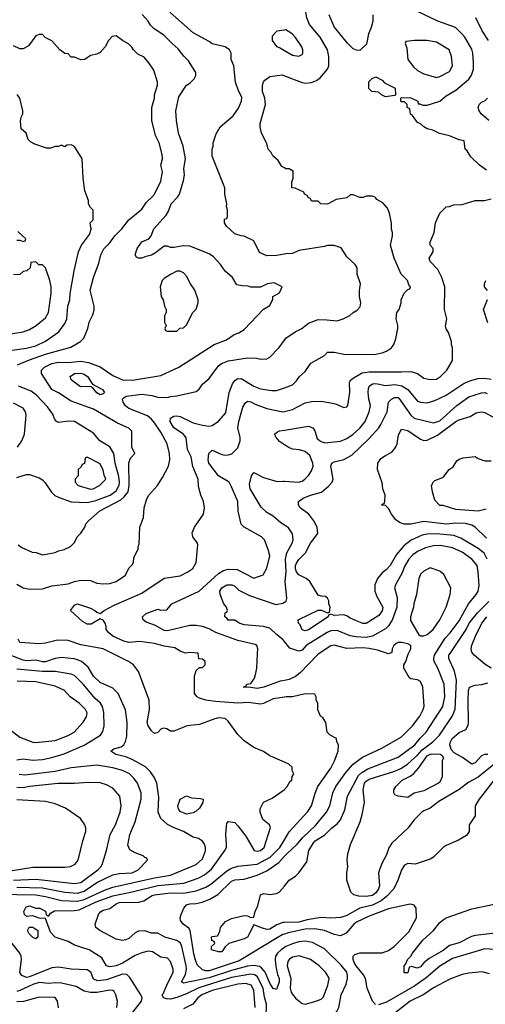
# Model space of a CAD drawing. Header units: inches. Extents: x 1793389 to 1900389, y 320802 to 470796.
# Tile 694 of 752: x 1878349 to 1881254, y 437810 to 443959. Entities that reach past the tile are written whole.
import ezdxf

# ---------------------------------------------------------------- set-up
doc = ezdxf.new("R2010")
doc.units = ezdxf.units.IN
doc.header["$MEASUREMENT"] = 0
for name, color, linetype in [('B8473', 7, 'Continuous'), ('B8474', 7, 'Continuous'), ('B8483', 7, 'Continuous'), ('B8484', 7, 'Continuous')]:
    doc.layers.add(name, color=color, linetype=linetype)

msp = doc.modelspace()

# ---------------------------------------------------------------- linework, layer by layer
at = {"layer": 'B8473', "color": 2}
for points, elevation in [([(1878210, 438498.5), (1878450, 438493.6), (1878510, 438484), (1878610, 438458.9), (1878710, 438454), (1878750, 438465.2), (1878877.4, 438522.6), (1878930, 438541.1), (1879190, 438600.3), (1879290, 438615.8), (1879450, 438683), (1879490, 438718), (1879508.7, 438768.7), (1879508.9, 438788.9), (1879502, 438810), (1879489.1, 438829.1), (1879464.7, 438844.7), (1879430, 438854), (1879370, 438889.3), (1879311.5, 438911.5), (1879270, 438933.2), (1879229.2, 438970), (1879213.2, 439010), (1879217.5, 439102.5), (1879203.7, 439190), (1879187.5, 439227.5), (1879163.3, 439263.3), (1879133.3, 439293.3), (1879050, 439339.3), (1879010, 439356), (1878948, 439370), (1878918, 439390), (1878935.3, 439404.7), (1878981.2, 439418.8), (1878998, 439430), (1879009.3, 439450.7), (1879016.5, 439483.5), (1879019.3, 439570), (1879009.5, 439649.5), (1878964, 439750), (1878930, 439784), (1878850, 439819), (1878810, 439859), (1878776.2, 439916.2), (1878734, 439950), (1878710, 439960.9), (1878687.5, 439967.5), (1878610, 439976.2), (1878570.4, 439969.6), (1878510, 439947.8), (1878490, 439947.8), (1878450, 439958.4), (1878390, 439955.6), (1878370, 439958.7), (1878289.3, 439990)], 290), ([(1880000, 439322.1), (1879910, 439361.2), (1879870, 439389), (1879810, 439414), (1879750, 439455.3), (1879710, 439495.3), (1879650, 439578), (1879630, 439595.3), (1879590, 439599), (1879566.4, 439593.6), (1879470, 439558), (1879394, 439550), (1879310, 439515.3), (1879290, 439515.3), (1879266, 439530), (1879245.4, 439534.6), (1879230, 439528), (1879210, 439508), (1879190, 439502), (1879170, 439518), (1879150, 439548), (1879144, 439570), (1879159.3, 439650), (1879157.2, 439710), (1879088.9, 439888.9), (1879058, 439930), (1879028, 439950), (1878928.2, 440000)], 286), ([(1880000, 439727.8), (1879930, 439718), (1879870, 439688.7), (1879850, 439684), (1879775.6, 439695.6), (1879710, 439691.3), (1879570, 439700.7), (1879510, 439709.4), (1879470, 439721.2), (1879455.3, 439730), (1879439, 439750), (1879440.2, 439859.8), (1879450, 439894), (1879470, 439914), (1879490, 439914), (1879506, 439930), (1879506, 439950), (1879490, 439966), (1879467.3, 439967.3), (1879462.3, 440000)], 282), ([(1880000, 439832.4), (1879973, 439827), (1879872, 439790), (1879830, 439781.2), (1879790, 439789), (1879746, 439790), (1879762, 439798), (1879766, 439810), (1879790, 439814), (1879813.2, 439846.8), (1879822, 439878), (1879829, 439910), (1879832.8, 440000)], 278), ([(1878330, 439337.3), (1878370, 439342), (1878430, 439335.5), (1878490, 439339.1), (1878550, 439350.6), (1878626.2, 439373.8), (1878750, 439428), (1878852.7, 439490), (1878867.2, 439512.8), (1878876, 439550), (1878872.5, 439632.5), (1878866, 439670), (1878852.7, 439690), (1878820.1, 439720.1), (1878743.7, 439810), (1878690, 439862.7), (1878670, 439872), (1878570, 439887.8), (1878490, 439888.2), (1878330, 439903)], 294), ([(1878230.4, 439570.4), (1878350, 439477.3), (1878430, 439447.7), (1878450, 439444.9), (1878570, 439457.3), (1878651.7, 439488.3), (1878688.7, 439510), (1878742, 439570), (1878766, 439606), (1878768.7, 439630), (1878759, 439650), (1878719, 439690), (1878664, 439730), (1878628.7, 439770), (1878570, 439797), (1878450, 439823.6), (1878332.5, 439827.5)], 298), ([(1878330, 438542.4), (1878490, 438537.3), (1878630, 438510.3), (1878710, 438504), (1878750, 438517.4), (1878830, 438570.4), (1878930, 438619.3), (1878970, 438626.4), (1879050, 438630.8), (1879088.7, 438650), (1879146, 438710), (1879142, 438722), (1879130, 438726), (1879118, 438738), (1879070, 438755.3), (1879035.3, 438775.3), (1879024, 438804), (1879035.1, 438870), (1879069.5, 438950), (1879106.6, 439090), (1879106, 439130), (1879082.7, 439190), (1879061.5, 439221.5), (1879033.2, 439250), (1878989.6, 439269.6), (1878930, 439287), (1878830, 439302.9), (1878670, 439287.3), (1878570, 439264.2), (1878380.1, 439240.1), (1878345.8, 439245.8)], 294), ([(1878310, 438585.8), (1878450, 438592.2), (1878690, 438564.9), (1878730, 438570.4), (1878836, 438650), (1878856, 438670), (1878866, 438690), (1878889.3, 438770), (1878912.3, 438870), (1878946, 438930), (1878976, 439010), (1878982.7, 439050), (1878973.2, 439110), (1878930, 439159), (1878890, 439181.2), (1878850, 439192.7), (1878775.5, 439195.5), (1878690, 439189.2), (1878589.4, 439189.4), (1878410, 439169.6), (1878370, 439161.3), (1878330, 439163)], 298), ([(1879885.8, 437734.2), (1879887.8, 437810), (1879875.2, 437855.2), (1879867.1, 437910), (1879830, 437982.9), (1879812.9, 437992.9), (1879790, 437997.3), (1879670, 437977.6), (1879466.5, 437913.5), (1879390, 437875.8), (1879330, 437852.3), (1879290, 437841.2), (1879264.7, 437844.7), (1879246, 437850), (1879238, 437870), (1879244.7, 437875.3), (1879265.6, 437930), (1879306.6, 438010), (1879306, 438030), (1879290, 438078), (1879270, 438098), (1879230, 438104), (1879177, 438137), (1879150, 438140.9), (1879110, 438131.6), (1879070, 438115.1), (1878990, 438066.3), (1878950, 438049.7), (1878910, 438044.5), (1878890, 438049.2), (1878860.1, 438100.1), (1878782, 438150), (1878690, 438179), (1878650, 438202), (1878569.1, 438229.1), (1878540.2, 438260.2), (1878510, 438346), (1878470, 438348), (1878430, 438362), (1878390, 438358), (1878378, 438370), (1878375.3, 438390), (1878384, 438410), (1878390, 438418), (1878410, 438424.7), (1878450, 438411.3), (1878474, 438410), (1878510, 438392), (1878514, 438370), (1878522, 438362), (1878530, 438362), (1878541.2, 438378.8), (1878566.6, 438393.4), (1878690, 438395.3), (1878720.1, 438399.9), (1878826.6, 438450), (1878930, 438487.7), (1879050, 438511.6), (1879210, 438552.7), (1879373.6, 438566.4), (1879462.3, 438597.7), (1879500.8, 438619.2), (1879545.6, 438654.4), (1879629.4, 438770), (1879638, 438790), (1879639.3, 438810), (1879635.1, 438870), (1879638, 438922), (1879641.2, 438938.8), (1879650, 438952), (1879690, 438944.7), (1879710, 438924.7), (1879759.8, 438859.8), (1879811, 438771), (1879830, 438767.3), (1879850, 438771), (1879873.2, 438790), (1879914, 438914), (1879908, 438930), (1879864.7, 438964.7), (1879848.9, 439008.9), (1879848.9, 439031.1), (1879870, 439072), (1879923.1, 439096.9), (1879998, 439150), (1880000, 439152)], 286), ([(1878290, 438644.4), (1878430, 438666.4), (1878630, 438666), (1878666, 438670), (1878694.2, 438685.8), (1878713.2, 438710), (1878742, 438830), (1878762, 438890), (1878762, 438910), (1878755.3, 438930), (1878728, 438970), (1878634.8, 439034.8), (1878570, 439061.2), (1878510, 439076), (1878330, 439087)], 302), ([(1880000, 438164.6), (1879979.1, 438150), (1879956.3, 438130), (1879943.8, 438110), (1879941.6, 438090), (1879946.9, 438046.9), (1879957, 437997), (1879968, 437970), (1879968, 437950), (1879950, 437902), (1879930, 437909.2), (1879910, 437941.2), (1879880.5, 438010), (1879858, 438038), (1879845.4, 438045.4), (1879810, 438051.5), (1879770, 438048.3), (1879670, 438022), (1879530, 437976.1), (1879370, 437941.2), (1879359, 437950), (1879383.6, 437996.4), (1879389.6, 438030), (1879387.3, 438050), (1879360.5, 438170), (1879351.1, 438191.1), (1879340.5, 438200.5), (1879328.2, 438208.2), (1879254, 438230), (1879210, 438254), (1879170, 438254), (1879129.2, 438269.2), (1879090, 438266), (1879070, 438256), (1879030, 438221.2), (1879010, 438212.7), (1878990, 438209.3), (1878950, 438216), (1878849, 438270), (1878824, 438290), (1878819, 438310), (1878841.2, 438370), (1878852.3, 438387.7), (1878870, 438397.3), (1878910, 438407.7), (1878950, 438437.1), (1878970, 438446.4), (1879092.9, 438447.1), (1879123.2, 438456.8), (1879175.3, 438490), (1879190, 438493.7), (1879290, 438506.4), (1879370, 438503.1), (1879450, 438517.6), (1879510, 438540.4), (1879540.7, 438559.3), (1879638.9, 438641.1), (1879670, 438660.5), (1879710, 438673.4), (1879830, 438685.7), (1879910.8, 438729.2), (1879971.6, 438790), (1880000, 438837.1)], 282), ([(1880000, 438248.6), (1879990, 438245.1), (1879954.4, 438225.6), (1879717.8, 438082.2), (1879530, 438019.8), (1879510, 438018.9), (1879490, 438025.1), (1879456.9, 438056.9), (1879444.9, 438084.9), (1879435.9, 438124.1), (1879411.5, 438271.5), (1879404.5, 438284.5), (1879369, 438310), (1879352.5, 438332.5), (1879349.4, 438350), (1879355.1, 438370), (1879372.7, 438410), (1879389.7, 438430.3), (1879410, 438437.1), (1879450, 438439.3), (1879487.9, 438447.9), (1879534.5, 438465.5), (1879584.4, 438495.6), (1879670, 438579.5), (1879690, 438587), (1879750, 438592.4), (1879830, 438617.1), (1879890, 438643.8), (1879964.6, 438695.4), (1880000, 438734.1)], 278), ([(1880000, 438320.8), (1879990, 438320.7), (1879953.4, 438306.6), (1879910, 438278.4), (1879890, 438278), (1879864.5, 438284.5), (1879810, 438306), (1879770, 438229.4), (1879750, 438219.3), (1879654, 438190), (1879631.6, 438168.4), (1879610, 438138), (1879590, 438138), (1879546, 438150), (1879546, 438170), (1879566, 438190), (1879562, 438202), (1879548.4, 438208.4), (1879546, 438230), (1879550, 438234), (1879582, 438238), (1879596.4, 438263.6), (1879602, 438290), (1879633.6, 438326.4), (1879670, 438346), (1879750, 438364.7), (1879770, 438362), (1879790, 438352), (1879810, 438354), (1879818, 438390), (1879834.6, 438425.4), (1879850, 438494), (1879870, 438502), (1879910, 438496), (1879950, 438501), (1879968, 438510), (1880000, 438548.5)], 274), ([(1879047.5, 437752.5), (1879109.5, 437830), (1879112.7, 437850), (1879105.2, 437870), (1879036.6, 437976.6), (1879016.6, 437996.6), (1878990, 437998.4), (1878890, 437962), (1878835.6, 437955.6), (1878810, 437966), (1878791.6, 438011.6), (1878770, 438026), (1878670, 438029.4), (1878590, 438042), (1878550, 438037.6), (1878410, 437980.5), (1878390, 437977), (1878362, 437990), (1878349.4, 438009.4), (1878359.5, 438090), (1878358, 438110), (1878349.4, 438130), (1878278, 438218)], 290), ([(1878955.1, 437790), (1878959.3, 437830), (1878949.3, 437870), (1878937.2, 437890), (1878930, 437896), (1878910, 437898.4), (1878830, 437883.6), (1878790, 437882.9), (1878751.8, 437891.8), (1878701.2, 437921.2), (1878610, 437942.9), (1878570, 437944.5), (1878530, 437939.6), (1878470, 437946), (1878430, 437933.7), (1878350, 437895.4), (1878330, 437889.7)], 294), ([(1879818.7, 437790), (1879810, 437898), (1879792.3, 437930), (1879759.1, 437939.1), (1879710, 437934.7), (1879550, 437895.6), (1879484.9, 437870), (1879459.3, 437850), (1879428.4, 437811.6), (1879370, 437780.9)], 290), ([(1878590, 437788), (1878585.2, 437830), (1878570, 437852.3), (1878470, 437854.5), (1878372.3, 437827.7), (1878330, 437824.5)], 298)]:
    msp.add_lwpolyline(points, dxfattribs=dict(at, elevation=elevation))
at = {"layer": 'B8473', "color": 2, "elevation": 286}
for points in [[(1879390, 438997.2), (1879350, 439014), (1879339.3, 439030), (1879336, 439050), (1879350, 439092), (1879390, 439112), (1879419.6, 439099.6), (1879476, 439096), (1879494, 439090), (1879492, 439070), (1879470, 439035.3), (1879450, 439015.3), (1879430, 439005.2)], [(1878450, 438218), (1878430, 438228), (1878408.7, 438250), (1878398, 438270), (1878408.4, 438291.6), (1878431.3, 438291.3), (1878462, 438270), (1878462, 438230)]]:
    msp.add_lwpolyline(points, close=True, dxfattribs=at)
at = {"layer": 'B8474', "color": 2}
for points, elevation in [([(1878339.6, 440679.6), (1878362, 440662), (1878427.3, 440632.7), (1878451.1, 440631.1), (1878490, 440618), (1878570, 440632), (1878590, 440642), (1878626, 440650), (1878666, 440670), (1878690, 440694), (1878708, 440730), (1878730, 440752), (1878755.3, 440790), (1878762, 440810), (1878778, 440830), (1878848.1, 440891.9), (1878978.9, 440961.1), (1879000.5, 440979.5), (1879024.5, 441010), (1879031.8, 441050), (1879029.4, 441190.6), (1879040.2, 441219.8), (1879066, 441250), (1879048, 441290), (1879048, 441390), (1879028.9, 441408.9), (1878958.6, 441438.6), (1878810, 441526), (1878670, 441576), (1878590, 441629.3), (1878549.2, 441650), (1878485.2, 441750), (1878485.2, 441770), (1878504, 441790), (1878548.2, 441811.8), (1878590, 441821.3), (1878650, 441817.6), (1878730, 441827), (1878777.4, 441817.4), (1878850, 441790.7), (1878930, 441737.3), (1878990, 441710.7), (1879051.7, 441708.3), (1879230, 441737.3), (1879342, 441790), (1879562, 441930), (1879639.5, 441960.5), (1879686.8, 441993.2), (1879716.5, 442003.5), (1879750, 442024.7), (1879868.9, 442151.1), (1879910, 442174), (1879927.3, 442212.7), (1879928.7, 442231.3), (1879970, 442254), (1879986, 442290), (1879935.3, 442315.3), (1879894, 442310), (1879850, 442288), (1879790, 442288.7), (1879774.6, 442294.6), (1879736.4, 442296.4), (1879704, 442304), (1879675.3, 442350), (1879630, 442388.7), (1879602, 442430), (1879558.6, 442478.6), (1879530, 442497.2), (1879410, 442543.7), (1879370, 442547), (1879310, 442536), (1879290, 442537.2), (1879270, 442545.2), (1879250, 442544), (1879196.8, 442503.2), (1879170, 442489), (1879130, 442479), (1879110, 442469.2), (1879089, 442469), (1879076.4, 442476.4), (1879068.7, 442490), (1879082, 442530), (1879110, 442572), (1879155.3, 442590), (1879168.7, 442610), (1879186.3, 442653.7), (1879261.5, 442738.5), (1879276.6, 442763.4), (1879292.7, 442810), (1879333.2, 442850), (1879345.2, 442870), (1879370, 442954), (1879376, 442990), (1879373.2, 443030), (1879382.7, 443090), (1879369.3, 443170), (1879339.3, 443250), (1879326, 443330), (1879322.7, 443390), (1879342, 443478), (1879389.3, 443550.7), (1879410, 443562), (1879438, 443590), (1879448, 443610), (1879448, 443630), (1879402, 443702), (1879372.1, 443732.1), (1879338, 443778), (1879299, 443810), (1879250, 443861.2), (1879184.8, 443904.8), (1879164.8, 443924.8), (1879149.2, 443950), (1879112.1, 443992.1)], 290), ([(1880000, 442495.3), (1879950, 442486), (1879890, 442485.2), (1879845.6, 442505.6), (1879810, 442578), (1879750, 442608), (1879730, 442608.7), (1879690, 442622), (1879638, 442670), (1879626, 442690), (1879627.3, 442712.7), (1879642, 442718), (1879646, 442730), (1879646, 442770), (1879638, 442790), (1879642, 442810), (1879628.7, 442870), (1879628.7, 442910), (1879550, 443106), (1879549, 443150), (1879555.3, 443170), (1879555.3, 443190), (1879573.6, 443246.4), (1879599, 443290), (1879681.5, 443358.5), (1879714, 443406), (1879733.2, 443450), (1879734.8, 443474.8), (1879714.8, 443514.8), (1879696, 443570), (1879684, 443670), (1879669, 443710), (1879668.7, 443750), (1879658, 443770), (1879630, 443788.7), (1879549.4, 443809.4), (1879530, 443824), (1879430, 443877.2), (1879285.4, 444005.4)], 286), ([(1878335.5, 441804.5), (1878410, 441835.8), (1878510, 441870.3), (1878666.8, 441913.2), (1878728, 441950), (1878748, 441970), (1878774, 442030), (1878782, 442070), (1878804.7, 442115.3), (1878813.6, 442146.4), (1878814, 442170), (1878789.2, 442270), (1878809.3, 442350), (1878842, 442438), (1878854, 442490), (1878872.9, 442527.1), (1878910, 442564.7), (1878941.2, 442610), (1878986.8, 442653.2), (1879029, 442710), (1879110, 442774.8), (1879140.1, 442819.9), (1879174, 442850), (1879189, 442870), (1879228.7, 442950), (1879239, 443010), (1879229, 443050), (1879239, 443090), (1879238, 443118), (1879218, 443190), (1879195.3, 443235.3), (1879173.2, 443330), (1879174, 443410), (1879189, 443470), (1879189.1, 443490.9), (1879208, 443550), (1879208, 443570), (1879184.7, 443644.7), (1879155.3, 443690), (1879124.7, 443724.7), (1879084.7, 443744.7), (1879058, 443770), (1879048.4, 443788.4), (1879028.4, 443808.4), (1878989.1, 443829.1), (1878950, 443858), (1878925.4, 443854.6), (1878902, 443830), (1878882, 443790), (1878850, 443755.3), (1878830, 443744), (1878790, 443735.3), (1878754, 443710), (1878730, 443708.7), (1878690, 443726), (1878670, 443726), (1878650, 443746), (1878630, 443748), (1878598, 443770), (1878550, 443828), (1878508.4, 443848.4), (1878490, 443866), (1878470, 443866), (1878450, 443858), (1878403.6, 443796.4), (1878370, 443778), (1878350, 443778), (1878310, 443795.3)], 294), ([(1880000, 443893.9), (1879952.7, 443887.3), (1879923.6, 443856.4), (1879924.7, 443830), (1879950, 443792), (1879970, 443784.7), (1880000, 443767.2)], 286), ([(1880000, 443033.3), (1879983.1, 443043.1), (1879960.4, 443080.4), (1879928.9, 443108.9), (1879918, 443130), (1879898, 443150), (1879890, 443186), (1879858, 443250), (1879848.7, 443290), (1879849, 443310), (1879882, 443430), (1879879, 443470), (1879864, 443510), (1879864, 443550), (1879869.2, 443570.8), (1879878, 443582), (1879910, 443604.7), (1879985.6, 443614.4), (1880000, 443608.9)], 282), ([(1878270, 441890.4), (1878390, 441908.2), (1878450, 441923), (1878510, 441950.6), (1878593.2, 442010), (1878630, 442061), (1878643.7, 442090), (1878649.5, 442170), (1878662, 442210), (1878664.5, 442250), (1878689.3, 442390), (1878716, 442510), (1878733.2, 442550), (1878783.1, 442616.9), (1878795.3, 442650), (1878788, 442690), (1878806, 442710), (1878806, 442770), (1878790, 442786), (1878778, 442810), (1878778, 442830), (1878755.3, 442890), (1878744, 442970), (1878739, 443090), (1878690, 443168), (1878670, 443178), (1878643.6, 443176.4), (1878630, 443166), (1878610, 443175.3), (1878590, 443168), (1878570, 443168), (1878543.6, 443156.4), (1878516.4, 443156.4), (1878442, 443182), (1878416.5, 443196.5), (1878402, 443210), (1878388, 443250), (1878358, 443278), (1878354.6, 443325.4), (1878358, 443350), (1878368.4, 443371.6), (1878368.7, 443390), (1878348.7, 443470), (1878332.9, 443492.9)], 298), ([(1878330, 442582), (1878350, 442582), (1878370, 442574), (1878382, 442578), (1878386, 442590), (1878336.4, 442636.4)], 302), ([(1878266, 441994), (1878370, 442010.7), (1878410, 442024), (1878451.7, 442048.3), (1878510, 442098), (1878528.7, 442130), (1878545.2, 442250), (1878545.2, 442290), (1878537.2, 442330), (1878508.9, 442408.9), (1878490, 442428), (1878468.4, 442428.4), (1878450, 442446), (1878418, 442442), (1878414, 442410), (1878394, 442390), (1878370, 442386), (1878350, 442368), (1878310, 442366)], 302), ([(1878330, 440434), (1878370.9, 440410.9), (1878410, 440402.8), (1878490, 440404), (1878550, 440422.8), (1878650, 440436), (1878690, 440451), (1878730, 440458), (1878790, 440456), (1878830, 440441), (1878870, 440436), (1878910, 440438.8), (1878950, 440451.3), (1879008, 440490), (1879030, 440534), (1879050, 440554), (1879058, 440570), (1879060.4, 440599.6), (1879087.3, 440652.7), (1879087.3, 440667.3), (1879094.6, 440685.4), (1879098, 440790), (1879122, 440850), (1879126, 440910), (1879138.9, 440961.1), (1879152.1, 440987.9), (1879209, 441050), (1879240.2, 441099.8), (1879277.2, 441170), (1879285.2, 441210), (1879282.7, 441250), (1879269.3, 441310), (1879230, 441384), (1879190, 441441.2), (1879170, 441465.2), (1879145.1, 441485.1), (1879029.3, 441530), (1879008.2, 441548.2), (1878993.2, 441570), (1878989.2, 441590), (1879000.2, 441599.8), (1879012.9, 441607.1), (1879110, 441620.4), (1879172.2, 441612.2), (1879210, 441602), (1879270, 441598.8), (1879290, 441606.8), (1879330, 441610.8), (1879450, 441638), (1879469.1, 441650.9), (1879490, 441682), (1879530, 441718), (1879590, 441798), (1879607.2, 441812.8), (1879651.9, 441828.1), (1879770, 441846.8), (1879825.4, 441845.4), (1879850, 441838), (1879890, 441842), (1879908.4, 441851.6), (1879968.4, 441911.6), (1880000, 441957.3)], 286), ([(1879462.3, 440000), (1879462, 440002), (1879410, 440008), (1879383.1, 440003.1), (1879350, 440015.3), (1879315.5, 440035.5), (1879250, 440046), (1879190, 440063.7), (1879096.6, 440076.6), (1879030.5, 440069.5), (1878997.7, 440077.7), (1878929, 440110), (1878904, 440130), (1878889, 440150), (1878888.7, 440170), (1878882, 440190), (1878868.9, 440208.9), (1878850, 440218), (1878795.5, 440184.5), (1878770, 440183.7), (1878740.1, 440200.1), (1878666, 440270), (1878690, 440302), (1878710, 440311), (1878790, 440284), (1878818, 440270), (1878830, 440258), (1878850, 440251.3), (1878875.3, 440270), (1878937.7, 440302.3), (1879110, 440377.3), (1879250, 440471), (1879350, 440486), (1879398, 440510), (1879428.9, 440531.1), (1879448.7, 440570), (1879459, 440679), (1879458, 440690), (1879428.7, 440730), (1879424.7, 440755.3), (1879439, 440790), (1879495.3, 440870), (1879502, 440910), (1879495.3, 440950), (1879478, 440990), (1879464.7, 441044.7), (1879461.2, 441090), (1879429.5, 441169.5), (1879418, 441230), (1879395.3, 441275.3), (1879387.2, 441347.2), (1879369.6, 441369.6), (1879310, 441409.2), (1879287, 441450), (1879289.5, 441470.5), (1879310, 441484), (1879330, 441484.9), (1879350, 441480.7), (1879430, 441441), (1879490, 441426), (1879530, 441421), (1879550, 441424.7), (1879590, 441451), (1879635.3, 441504.7), (1879654.5, 441630), (1879675.6, 441684.4), (1879690, 441706), (1879704.8, 441715.2), (1879730, 441717.3), (1879810, 441670.7), (1879850, 441654), (1879922.5, 441642.5), (1879950, 441642.8), (1880000, 441660.4)], 282), ([(1878330, 441101), (1878390, 441118), (1878410, 441118), (1878470, 441098), (1878490, 441084.7), (1878507.1, 441067.1), (1878547.9, 441007.9), (1878568.2, 440988.2), (1878594.9, 440974.9), (1878670, 440948), (1878770, 440943.1), (1878823.7, 440956.3), (1878912.3, 440990), (1878950, 441016.4), (1878968.4, 441051.5), (1878971.1, 441070), (1878967.2, 441107.2), (1878944.2, 441190), (1878935.6, 441250), (1878911.4, 441291.4), (1878849, 441330), (1878810, 441377.2), (1878690, 441449.3), (1878650, 441452.7), (1878590, 441444), (1878578, 441450), (1878565.6, 441465.6), (1878554.8, 441494.8), (1878521.5, 441541.5), (1878454.2, 441614.1), (1878420.1, 441640.1), (1878342, 441670)], 294), ([(1878335.3, 441290), (1878362, 441330), (1878379, 441370), (1878389.2, 441490), (1878384, 441510), (1878370, 441534), (1878310, 441565.2)], 298), ([(1879832.8, 440000), (1879834, 440030), (1879828.7, 440050), (1879817.5, 440057.5), (1879710, 440081.2), (1879571.5, 440131.5), (1879530, 440155.1), (1879490, 440169.3), (1879450, 440176), (1879410, 440175.1), (1879270, 440142.9), (1879250, 440145.1), (1879196.6, 440176.6), (1879137.2, 440197.2), (1879118, 440210), (1879115.3, 440230), (1879138, 440250), (1879210, 440278), (1879230, 440272), (1879267.3, 440272.7), (1879298, 440310), (1879469, 440390), (1879590, 440500.7), (1879621.2, 440518.8), (1879650, 440527.7), (1879704.9, 440524.9), (1879810, 440471.3), (1879868.4, 440491.6), (1879890, 440534), (1879909, 440610), (1879899, 440650), (1879875.3, 440710), (1879858, 440730), (1879749.1, 440789.1), (1879730, 440808), (1879712.7, 440890), (1879709.3, 440950), (1879670, 441042), (1879656, 441070), (1879589.8, 441109.8), (1879529.4, 441190), (1879523.7, 441210), (1879529.3, 441250.7), (1879550, 441270.8), (1879610, 441242.8), (1879630, 441238.8), (1879650, 441241), (1879672.5, 441247.5), (1879710, 441284.7), (1879724, 441330), (1879724, 441350), (1879709.4, 441409.4), (1879715.6, 441450), (1879741.2, 441538.8), (1879754.8, 441565.2), (1879770, 441577.3), (1879790, 441573.4), (1879818, 441558), (1879890, 441530.6), (1879990, 441510.7), (1880000, 441513)], 278), ([(1880000, 441304.4), (1879970, 441324), (1879948, 441350), (1879938, 441370), (1879950, 441382), (1879969.1, 441390.9), (1880000, 441396)], 274), ([(1880000, 440802.9), (1879977.5, 440817.5), (1879930, 440859), (1879890, 440881.2), (1879854.8, 440914.8), (1879786, 441030), (1879782, 441058), (1879795.3, 441110), (1879810, 441131.3), (1879870, 441101), (1879955.3, 441075.3), (1879990, 441077.3), (1880000, 441076.7)], 274), ([(1880000, 440076.5), (1879990, 440089), (1879950, 440119.3), (1879910, 440159), (1879870, 440169.2), (1879750, 440179.3), (1879718, 440190), (1879690, 440208), (1879650, 440209.3), (1879642, 440222), (1879628.7, 440230), (1879630, 440254), (1879642, 440258), (1879646, 440270), (1879638, 440290), (1879622, 440310), (1879599, 440370), (1879597.2, 440390), (1879610, 440410.6), (1879642, 440430), (1879672, 440430), (1879690, 440421), (1879716.8, 440396.8), (1879783, 440363), (1879946.2, 440306.2), (1879990, 440314.8), (1880000, 440321)], 274), ([(1878928.2, 440000), (1878869.5, 440029.5), (1878730, 440055.1), (1878650, 440082.7), (1878584.7, 440084.7), (1878510, 440064.5), (1878470, 440060.9), (1878350, 440069), (1878339, 440090)], 286)]:
    msp.add_lwpolyline(points, dxfattribs=dict(at, elevation=elevation))
for points, elevation in [([(1879350, 442388), (1879330, 442388), (1879290, 442368.7), (1879250, 442342), (1879238, 442330), (1879224.7, 442290), (1879232, 442230), (1879244.7, 442210), (1879252, 442170), (1879262, 442150), (1879262, 442130), (1879252, 442110), (1879252, 442070), (1879262, 442050), (1879254, 442030), (1879258, 442018), (1879270, 442014), (1879330, 442014), (1879348.4, 442031.6), (1879370, 442034), (1879390, 442054), (1879428, 442130), (1879448.9, 442151.1), (1879462, 442190), (1879462, 442210), (1879442, 442270), (1879414, 442310), (1879390, 442358), (1879370, 442378)], 294), ([(1878850, 441615.3), (1878830, 441628.7), (1878802, 441662), (1878790, 441668.7), (1878727.2, 441667.2), (1878670, 441709), (1878664, 441730), (1878690, 441750.5), (1878730, 441750.6), (1878750, 441746), (1878770.8, 441730), (1878803.6, 441683.6), (1878864.7, 441650), (1878878, 441630), (1878870, 441622)], 286), ([(1878770, 441226), (1878758, 441222), (1878752.7, 441187.3), (1878738, 441182), (1878732.7, 441167.3), (1878714, 441150), (1878714, 441110), (1878694, 441090), (1878694, 441070), (1878714, 441050), (1878790, 441027.3), (1878806, 441030), (1878846, 441050), (1878886, 441090), (1878875.3, 441115.3), (1878870, 441146), (1878850, 441186)], 298)]:
    msp.add_lwpolyline(points, close=True, dxfattribs=dict(at, elevation=elevation))
at = {"layer": 'B8483', "color": 2}
for points, elevation in [([(1880000, 438734.1), (1880014.5, 438750), (1880079.5, 438810), (1880112.3, 438850), (1880193.6, 438926.4), (1880262.7, 439010), (1880283.7, 439050), (1880302.9, 439130), (1880320.7, 439170), (1880383.3, 439256.7), (1880430, 439310.6), (1880486.5, 439353.5), (1880609, 439410), (1880730, 439480.7), (1880799.3, 439550), (1880846, 439610), (1880866.6, 439650), (1880872.5, 439672.5), (1880864, 439790), (1880850, 439826), (1880830, 439835.3), (1880790, 439842), (1880778, 439850), (1880746, 439910), (1880746, 439930), (1880758, 439950), (1880769.3, 439990.7), (1880773.9, 440000)], 278), ([(1880217.6, 440000), (1880207.1, 439992.9), (1880099.3, 439880.7), (1880070, 439856.2), (1880030, 439838.4), (1880000, 439832.4)], 278), ([(1880000, 438548.5), (1880030, 438584.7), (1880069.3, 438610.7), (1880090, 438631.3), (1880140.2, 438699.8), (1880152, 438770), (1880181.6, 438818.4), (1880192.3, 438830), (1880251.6, 438868.4), (1880293.2, 438910), (1880330, 438937.3), (1880350, 438961), (1880376.6, 439023.4), (1880394, 439110), (1880461.8, 439238.2), (1880482.7, 439257.3), (1880520.1, 439279.9), (1880710, 439352.7), (1880814.5, 439430), (1880847, 439473), (1880884.5, 439510), (1880989.4, 439670), (1881002, 439730), (1880996.2, 439810), (1880958, 439910), (1880934.5, 439950), (1880931.8, 439970), (1880937, 439990), (1880943.3, 440000)], 274), ([(1881383.1, 439370), (1881210, 439229.4), (1881150, 439198), (1881090, 439152), (1880964.1, 439075.9), (1880910, 439034), (1880870, 439019), (1880858, 439010), (1880810, 438962), (1880771.3, 438910), (1880670, 438817.2), (1880652.3, 438787.7), (1880636.7, 438743.3), (1880607.7, 438690), (1880593.4, 438650), (1880588, 438630), (1880592.7, 438550), (1880588.2, 438530), (1880570, 438505.1), (1880550, 438489.7), (1880510, 438482.4), (1880465.6, 438485.6), (1880433.6, 438493.6), (1880415.3, 438510), (1880390, 438586), (1880389.2, 438630), (1880396, 438670), (1880392.3, 438710), (1880395.1, 438750), (1880411.9, 438808.1), (1880473.2, 438950), (1880485.6, 438994.4), (1880499.3, 439070), (1880492.3, 439150), (1880500.7, 439190), (1880510, 439204), (1880530, 439216.4), (1880690, 439266.7), (1880730, 439284.9), (1880770, 439312.4), (1880830, 439364.9), (1880860.7, 439399.3), (1880927.3, 439450), (1880967, 439490), (1881048.2, 439611.8), (1881066.5, 439653.5), (1881074.9, 439834.9), (1881062, 439890), (1881026.6, 439970), (1881027, 439990), (1881033.7, 440000)], 270), ([(1880655, 440000), (1880650, 439998), (1880644.3, 440000)], 278), ([(1881289.4, 439909.4), (1881250, 439933.2), (1881184, 439990), (1881176.6, 440000)], 266), ([(1881270, 439369.3), (1881250.9, 439369.1), (1881230, 439362), (1881190, 439317.2), (1881170, 439309.4), (1881111.7, 439351.7), (1881060.2, 439380.2), (1881041.2, 439401.2), (1881033.2, 439430), (1881036, 439450), (1881046.6, 439470), (1881090, 439507.3), (1881132.9, 439527.1), (1881146.3, 439553.7), (1881149.4, 439570.6), (1881146.8, 439706.8), (1881149.4, 439770.6), (1881155.3, 439790), (1881190, 439802.8), (1881230, 439806.8), (1881270, 439817.3)], 266), ([(1880000, 438837.1), (1880030, 438886.8), (1880145.4, 439014.6), (1880169.3, 439050), (1880191.9, 439128.1), (1880209.6, 439170.4), (1880290, 439284.7), (1880313.2, 439330), (1880335.3, 439390), (1880338, 439430), (1880328, 439450), (1880326, 439470), (1880286, 439490), (1880266, 439510), (1880258, 439570), (1880240.4, 439600.4), (1880226, 439610), (1880208.4, 439648.4), (1880208, 439690), (1880198, 439710), (1880198, 439730), (1880190, 439746), (1880130, 439748.7), (1880050.6, 439729.4), (1880010.7, 439729.3), (1880000, 439727.8)], 282), ([(1880000, 439152), (1880018, 439170), (1880036.4, 439203.6), (1880046, 439210), (1880048.4, 439231.6), (1880058, 439250), (1880048, 439270), (1880048, 439290), (1880028, 439310), (1880000, 439322.1)], 286), ([(1881337.3, 439250), (1881216, 439090), (1881191.3, 439050), (1881190, 438986), (1881152, 438930), (1881154, 438890), (1881136.9, 438863.1), (1881085.4, 438834.6), (1881010, 438802), (1880990, 438788.7), (1880930, 438728), (1880910, 438715.3), (1880815.3, 438684.7), (1880770, 438688.7), (1880750, 438678), (1880730.9, 438649.1), (1880711, 438590), (1880682.8, 438530), (1880636.9, 438483.1), (1880603.4, 438456.6), (1880550, 438428.2), (1880470, 438409.6), (1880390, 438363.6), (1880352.1, 438352.1), (1880290, 438347.3), (1880230, 438352), (1880142.5, 438337.5), (1880090, 438322), (1880000, 438320.8)], 274), ([(1880569.4, 437809.4), (1880549, 437830), (1880517.2, 437910), (1880506.6, 437970), (1880494.2, 437994.1), (1880447.3, 438050), (1880436.2, 438070), (1880429.5, 438090), (1880429.3, 438110), (1880440.1, 438119.9), (1880470, 438130.4), (1880610, 438130.7), (1880650, 438144.9), (1880685.2, 438170), (1880776.6, 438263.4), (1880824, 438350), (1880822, 438410), (1880808.9, 438428.9), (1880790, 438435.3), (1880774, 438434), (1880650, 438405.1), (1880530, 438361.3), (1880450, 438322.9), (1880433.4, 438310), (1880385.2, 438254.8), (1880350, 438237.2), (1880310, 438246), (1880251.3, 438271.3), (1880190, 438282), (1880130, 438278.3), (1880023.4, 438256.6), (1880000, 438248.6)], 278), ([(1881370, 438259.5), (1881190, 438238.7), (1881167.6, 438232.4), (1881090, 438193), (1881030, 438177), (1880990, 438145.6), (1880903.4, 438096.6), (1880870.4, 438069.6), (1880850, 438044), (1880830, 438035.3), (1880794, 438046), (1880778, 438042), (1880770, 438006), (1880747.3, 438007.3), (1880748, 438050), (1880758, 438062), (1880768, 438090), (1880789.3, 438110.7), (1880799, 438130), (1880863.7, 438210), (1880930, 438270.7), (1880970, 438320.7), (1880990, 438337.3), (1881010, 438350.7), (1881170, 438406), (1881310, 438434.4)], 274), ([(1880000, 437668.1), (1880044.5, 437695.5), (1880082, 437710), (1880210, 437722.4), (1880270, 437732.7), (1880309.6, 437750.4), (1880329.3, 437770), (1880339.3, 437790), (1880355.1, 437870), (1880385.4, 437934.6), (1880394.5, 437970), (1880394.5, 437990), (1880389.5, 438010), (1880353.9, 438053.9), (1880250, 438156), (1880175.9, 438195.9), (1880130, 438205.1), (1880090, 438199.6), (1880050, 438187.6), (1880010, 438171.6), (1880000, 438164.6)], 282), ([(1881312.1, 438152.1), (1881250, 438157), (1881050, 438095.1), (1880970, 438047), (1880884.8, 437975.2), (1880814.4, 437925.6), (1880637.7, 437822.3), (1880586.6, 437806.6)], 278), ([(1881280.2, 438000.2), (1881233.6, 438013.6), (1881150, 438005.2), (1881110, 437996), (1881033.2, 437966.8), (1880930, 437912.3), (1880870, 437872), (1880784, 437830), (1880690, 437754)], 282)]:
    msp.add_lwpolyline(points, dxfattribs=dict(at, elevation=elevation))
for points, elevation in [([(1880770, 439102), (1880709, 439109), (1880690, 439118), (1880682, 439130), (1880682, 439150), (1880695.3, 439170), (1880734, 439210), (1880785.4, 439234.6), (1880807.7, 439252.3), (1880836.1, 439283.9), (1880890, 439361.6), (1880910, 439372.2), (1880933.2, 439373.2), (1880971.1, 439371.1), (1880983.6, 439363.6), (1880992, 439350), (1880984.7, 439330), (1880984.7, 439230), (1880970, 439198), (1880962, 439190), (1880870, 439142.7), (1880810.7, 439129.3)], 266), ([(1880091.9, 438111.9), (1880050, 438103.7), (1880030.4, 438089.6), (1880022.3, 438077.7), (1880016.4, 438050), (1880041.3, 437970), (1880036.4, 437910), (1880042.9, 437882.9), (1880070, 437847.3), (1880110, 437814.8), (1880130, 437811), (1880190, 437826.8), (1880230, 437841), (1880243.7, 437856.3), (1880272, 437930), (1880279.3, 437970), (1880276.6, 437976.6), (1880257.2, 438010), (1880217.2, 438050), (1880162, 438090)], 286)]:
    msp.add_lwpolyline(points, close=True, dxfattribs=dict(at, elevation=elevation))
at = {"layer": 'B8484', "color": 2}
for points, elevation in [([(1880000, 443608.9), (1880110, 443566.8), (1880130, 443562.8), (1880170, 443566.8), (1880200.2, 443579.8), (1880223.2, 443596.8), (1880269, 443650), (1880277.2, 443670), (1880278, 443730), (1880269.4, 443770), (1880222.7, 443850), (1880156, 443930), (1880139.3, 443970), (1880129.3, 444030), (1880142, 444190), (1880142, 444250), (1880133.6, 444273.6), (1880106, 444310), (1880050, 444338), (1880030, 444338), (1880010, 444306), (1880004.7, 444270), (1880000, 444256)], 282), ([(1880551.3, 443990), (1880551, 443950), (1880541, 443910), (1880524.7, 443870), (1880512.7, 443807.3), (1880470, 443766), (1880450, 443768), (1880430, 443778), (1880393.6, 443813.6), (1880310, 443915.3), (1880279, 443990)], 278), ([(1881260.2, 443020.2), (1881218, 443050), (1881163.1, 443103.1), (1881140.4, 443140.4), (1881128, 443150), (1881122, 443202), (1881090, 443208), (1881030, 443234), (1880968.9, 443248.9), (1880926, 443270), (1880890, 443278), (1880869.1, 443289.1), (1880850, 443308), (1880830, 443318), (1880800.4, 443360.4), (1880786, 443370), (1880782, 443402), (1880766, 443410), (1880766, 443430), (1880750, 443446), (1880730, 443446), (1880726, 443450), (1880726, 443470), (1880730, 443474), (1880788.4, 443471.6), (1880832, 443450), (1880834, 443434), (1880846, 443434), (1880864.7, 443424.7), (1880890, 443424.7), (1880924.7, 443435.3), (1880970, 443451.3), (1881010, 443482.8), (1881070, 443518.8), (1881150, 443586.8), (1881166.8, 443613.2), (1881179.3, 443650), (1881180.9, 443690), (1881175.1, 443750), (1881170, 443775.3), (1881126, 443850), (1881110, 443869.2), (1881068.7, 443910), (1880958, 443950), (1880830, 444009.3)], 278), ([(1881272.7, 443830), (1881233.2, 443890), (1881194, 443970)], 274), ([(1880000, 443767.2), (1880050, 443738), (1880090, 443732), (1880110, 443742), (1880115.3, 443750), (1880115.3, 443770), (1880108.7, 443790), (1880070, 443848), (1880048, 443870), (1880010, 443895.3), (1880000, 443893.9)], 286), ([(1881275.3, 443330), (1881230, 443368.7), (1881215.3, 443390), (1881208.7, 443410), (1881215.3, 443430), (1881230, 443444.7), (1881250, 443452), (1881268, 443470)], 274), ([(1880000, 441660.4), (1880050, 441678), (1880076.5, 441703.5), (1880095.3, 441730), (1880130, 441762), (1880165.6, 441814.4), (1880250, 441862), (1880270, 441882), (1880310, 441882), (1880370, 441871), (1880510, 441867.3), (1880570, 441870.8), (1880610, 441878.8), (1880638, 441890), (1880668, 441910), (1880682, 441930), (1880694.6, 441965.4), (1880708, 442030), (1880708, 442050), (1880698, 442090), (1880702, 442130), (1880715.3, 442150), (1880728, 442190), (1880728, 442210), (1880748.4, 442251.6), (1880770, 442274), (1880782, 442278), (1880786, 442290), (1880778, 442298), (1880768, 442330), (1880728.7, 442370), (1880685.2, 442470), (1880662, 442550), (1880675.3, 442610), (1880675.3, 442630), (1880668.7, 442650), (1880668.4, 442688.4), (1880655.3, 442750), (1880643.1, 442783.1), (1880614.6, 442814.6), (1880576.4, 442836.4), (1880568.4, 442848.4), (1880550, 442858), (1880510, 442858), (1880491.1, 442848.9), (1880470, 442848), (1880430, 442866), (1880410, 442866), (1880390, 442846), (1880323.6, 442836.4), (1880270, 442808), (1880228.4, 442808.4), (1880210, 442826), (1880170, 442826), (1880162, 442842), (1880150, 442846), (1880142, 442862), (1880126, 442870), (1880122, 442882), (1880067.3, 442907.3), (1880046, 442910), (1880047.3, 442947.3), (1880055.3, 442970), (1880054, 443014), (1880030, 443028), (1880008.4, 443028.4), (1880000, 443033.3)], 282), ([(1880000, 441513), (1880050, 441524.9), (1880130, 441566), (1880170, 441574.9), (1880230, 441576.3), (1880290, 441567.3), (1880319.8, 441559.8), (1880370, 441538), (1880390, 441542), (1880395.3, 441550), (1880409, 441630), (1880405.6, 441694.4), (1880415.3, 441710), (1880434.5, 441725.5), (1880486.2, 441753.8), (1880530, 441759.5), (1880730, 441759.1), (1880790, 441763), (1880830.5, 441750.5), (1880870, 441721), (1880910, 441711), (1880950, 441714.8), (1880974, 441730), (1881014, 441770), (1881048, 441830), (1881048.4, 441908.4), (1881042, 441930), (1881042, 441950), (1881024.7, 442004.7), (1881009.3, 442029.3), (1881005.6, 442045.6), (1881013.2, 442090), (1880999.3, 442150), (1881002, 442290), (1880982, 442350), (1880958, 442398), (1880910, 442448.7), (1880904, 442470), (1880928, 442510), (1880928, 442530), (1880908.7, 442550), (1880908.7, 442570), (1880934, 442630), (1880942, 442690), (1880969.1, 442750.9), (1881010, 442791.3), (1881030, 442792), (1881056.4, 442803.6), (1881110, 442806), (1881190, 442830.8), (1881249.1, 442830.9), (1881290, 442841)], 278), ([(1880000, 441957.3), (1880009.3, 441970.7), (1880068, 442010), (1880108, 442030), (1880150, 442064.7), (1880210, 442086), (1880265.4, 442085.4), (1880330, 442078), (1880366, 442090), (1880408.9, 442111.1), (1880429.1, 442130.9), (1880454.6, 442145.4), (1880473.6, 442166.4), (1880478, 442190), (1880468.7, 442230), (1880468.9, 442268.9), (1880475.3, 442310), (1880454, 442370), (1880454, 442410), (1880442, 442430), (1880390, 442478), (1880353.6, 442533.6), (1880310, 442548.7), (1880270, 442548.7), (1880250, 442542), (1880090, 442517.2), (1880050, 442499), (1880010, 442497.2), (1880000, 442495.3)], 286), ([(1881268.4, 442268.4), (1881248.7, 442290), (1881248.7, 442310), (1881258, 442330)], 274), ([(1881270, 442066), (1881242, 442150), (1881268.4, 442211.6)], 274), ([(1880000, 441396), (1880150, 441421), (1880178, 441410), (1880190.6, 441390.6), (1880204, 441344), (1880226.4, 441326.4), (1880250, 441316), (1880350, 441327.3), (1880390, 441344), (1880430, 441370.7), (1880470, 441407.3), (1880503.7, 441450), (1880529.4, 441510), (1880537, 441550), (1880527.3, 441590), (1880522.9, 441630), (1880525.1, 441654.9), (1880529.6, 441670.4), (1880550, 441684.9), (1880570, 441686), (1880630, 441674.4), (1880690, 441681.1), (1880733.1, 441673.1), (1880770.4, 441650.4), (1880830, 441577.3), (1880850, 441570.7), (1880890, 441566.8), (1880938.6, 441581.4), (1881010, 441614), (1881122, 441690), (1881170, 441707.3), (1881210, 441717.3), (1881250, 441720.7), (1881290, 441714)], 274), ([(1881265.6, 440590), (1881246.6, 440626.6), (1881210, 440656.2), (1881101.7, 440721.7), (1881056.9, 440736.9), (1880950, 440748), (1880890, 440745.6), (1880860.7, 440739.3), (1880792, 440708), (1880746, 440674), (1880700.6, 440619.4), (1880660.7, 440550), (1880636.1, 440523.9), (1880610, 440505.2), (1880580.7, 440470), (1880564.9, 440430), (1880564.9, 440390), (1880576.7, 440356.7), (1880614, 440290), (1880610, 440268), (1880590, 440238), (1880510, 440189), (1880490, 440188.7), (1880410, 440221.2), (1880390, 440236), (1880370, 440242.7), (1880310, 440238), (1880290, 440246), (1880278, 440242), (1880274, 440230), (1880150, 440149.2), (1880130, 440142), (1880110, 440148.7), (1880099, 440179), (1880088.7, 440190), (1880086, 440210), (1880210, 440272), (1880232, 440272), (1880270, 440254), (1880282, 440258), (1880286, 440290), (1880278, 440310), (1880278, 440330), (1880270, 440346), (1880256.4, 440356.4), (1880230, 440358), (1880210, 440366), (1880159, 440450), (1880135.3, 440470), (1880090, 440492.3), (1880076.2, 440510), (1880070, 440528.7), (1880069.7, 440550), (1880078.4, 440570), (1880090, 440587.3), (1880131.4, 440628.6), (1880162.7, 440690), (1880209, 440750), (1880204, 440790), (1880184, 440830), (1880151.8, 440871.8), (1880098, 440910), (1880088.7, 440930), (1880088.7, 440950), (1880118, 440970), (1880162, 440990), (1880231.3, 441008.7), (1880274.9, 441045.1), (1880297.2, 441070), (1880305.2, 441090), (1880289.3, 441170), (1880295.3, 441190), (1880310, 441198.8), (1880370, 441213.4), (1880420.1, 441239.9), (1880530, 441344), (1880589.4, 441410), (1880602, 441430), (1880640.9, 441510), (1880649.2, 441570), (1880669.2, 441590), (1880690, 441599.1), (1880710, 441599.1), (1880714.7, 441594.7), (1880788.2, 441490), (1880810, 441470.6), (1880930, 441442.4), (1880970, 441454.9), (1881075.1, 441550), (1881150, 441603.8), (1881230, 441628.5), (1881250, 441630.3), (1881265.1, 441625.1)], 270), ([(1881260.1, 440720.1), (1881190, 440789.2), (1881170, 440802.7), (1881130, 440813.3), (1881070, 440815.6), (1881010, 440807.6), (1880870, 440824.5), (1880789.5, 440809.5), (1880747.5, 440807.5), (1880718.4, 440818.4), (1880695.5, 440835.5), (1880668, 440870), (1880650, 440906), (1880630, 440926), (1880607.3, 440927.3), (1880610, 440934), (1880622, 440938), (1880627.3, 440952.7), (1880628.7, 440990), (1880615.3, 441030), (1880610, 441066), (1880582, 441150), (1880584, 441190), (1880602, 441218), (1880630, 441238), (1880670, 441258), (1880693.6, 441286.4), (1880704, 441310), (1880712.9, 441367.1), (1880730, 441402), (1880770, 441394), (1880850, 441338.8), (1880870, 441330.8), (1880890, 441334), (1880956.1, 441363.9), (1881070, 441450.5), (1881090, 441460.5), (1881159.5, 441480.5), (1881196.5, 441503.5), (1881230, 441510.8), (1881250, 441506.8), (1881330, 441462.8)], 266), ([(1880000, 441076.7), (1880088.9, 441071.1), (1880110, 441078), (1880128, 441090), (1880150, 441112), (1880170, 441142), (1880179, 441170), (1880177.2, 441190), (1880158, 441238), (1880130, 441262), (1880093.6, 441273.6), (1880050, 441277.2), (1880026.8, 441286.8), (1880000, 441304.4)], 274), ([(1881258.8, 440901.2), (1881210, 440889.5), (1881070, 440900.9), (1880990, 440926), (1880970, 440926), (1880938, 440958), (1880924, 441010), (1880919, 441050), (1880930, 441072), (1880939, 441081), (1880983.1, 441096.9), (1880994.6, 441105.4), (1881028, 441150), (1881052.9, 441167.1), (1881076.4, 441203.6), (1881090, 441214), (1881116.4, 441223.6), (1881190, 441231.3), (1881210, 441218), (1881250, 441204.7), (1881290, 441204.7)], 262), ([(1880000, 440321), (1880011.8, 440328.2), (1880015.5, 440344.5), (1880005.1, 440450), (1880011.5, 440510), (1880007.6, 440590), (1880016.2, 440630), (1880049.4, 440690), (1880055.1, 440710), (1880050, 440748), (1880026, 440786), (1880000, 440802.9)], 274), ([(1880943.3, 440000), (1881003.8, 440096.2), (1881034.5, 440130), (1881090, 440204.9), (1881149.6, 440310.3), (1881197.2, 440370), (1881209.2, 440390), (1881214.8, 440425.2), (1881209.4, 440510.6), (1881202, 440550), (1881170, 440589.4), (1881110, 440633.6), (1881050, 440660.7), (1880974.7, 440674.7), (1880930, 440673.6), (1880879.9, 440660.1), (1880830, 440638.4), (1880802, 440618), (1880776.3, 440590), (1880750, 440544), (1880735.6, 440504.4), (1880693.4, 440430), (1880687.7, 440410), (1880703, 440350), (1880702.4, 440290), (1880671.6, 440208.5), (1880650, 440172.7), (1880630, 440155.1), (1880550, 440109.7), (1880510, 440101), (1880445.4, 440105.4), (1880410, 440111.6), (1880330, 440144.5), (1880290, 440141.6), (1880267.9, 440132.1), (1880136, 440050), (1880110, 440022), (1880090, 440015.3), (1880034, 440034), (1880000, 440076.5)], 274), ([(1881033.7, 440000), (1881133.6, 440150), (1881154, 440190), (1881205.3, 440254.7), (1881275.2, 440324.8)], 270), ([(1881176.6, 440000), (1881169.2, 440010), (1881166, 440030), (1881170, 440052), (1881192.7, 440110), (1881231.5, 440190), (1881263.6, 440230)], 266), ([(1880644.3, 440000), (1880582, 440022), (1880530, 440032.7), (1880490, 440037), (1880390, 440031.6), (1880310, 440052.3), (1880290, 440049.4), (1880217.6, 440000)], 278), ([(1880773.9, 440000), (1880788.7, 440030), (1880788, 440050), (1880770, 440062), (1880730, 440068.7), (1880710, 440068.7), (1880696.9, 440063.1), (1880682, 440050), (1880672, 440030), (1880670, 440006), (1880655, 440000)], 278)]:
    msp.add_lwpolyline(points, dxfattribs=dict(at, elevation=elevation))
for points, elevation in [([(1880889.1, 443829.1), (1880811.6, 443828.4), (1880758, 443822), (1880754, 443810), (1880763.6, 443783.6), (1880770.8, 443710), (1880805.2, 443665.2), (1880830, 443642.8), (1880870, 443620.7), (1880950, 443598.8), (1880970, 443604), (1881030, 443636), (1881049.2, 443670), (1881042.7, 443730), (1881028.7, 443770), (1880950, 443819)], 282), ([(1880630, 443478), (1880606, 443490), (1880587.3, 443507.3), (1880546, 443510), (1880526, 443530), (1880528, 443572), (1880547.3, 443592.7), (1880570, 443602), (1880610, 443582), (1880624.7, 443564.7), (1880691.1, 443531.1), (1880694, 443490), (1880690, 443486)], 278), ([(1880910, 440535.3), (1880870, 440515.3), (1880850, 440495.3), (1880838.8, 440470), (1880824, 440370), (1880807.3, 440310), (1880806, 440290), (1880786, 440230), (1880787.1, 440207.1), (1880838, 440118), (1880850, 440111.3), (1880870, 440111), (1880890, 440118.8), (1880929, 440150), (1880969.2, 440210), (1881008.7, 440290), (1881034, 440370), (1881038, 440410), (1880994.6, 440494.6), (1880970, 440515.3)], 278)]:
    msp.add_lwpolyline(points, close=True, dxfattribs=dict(at, elevation=elevation))

doc.saveas('drawing.dxf')
